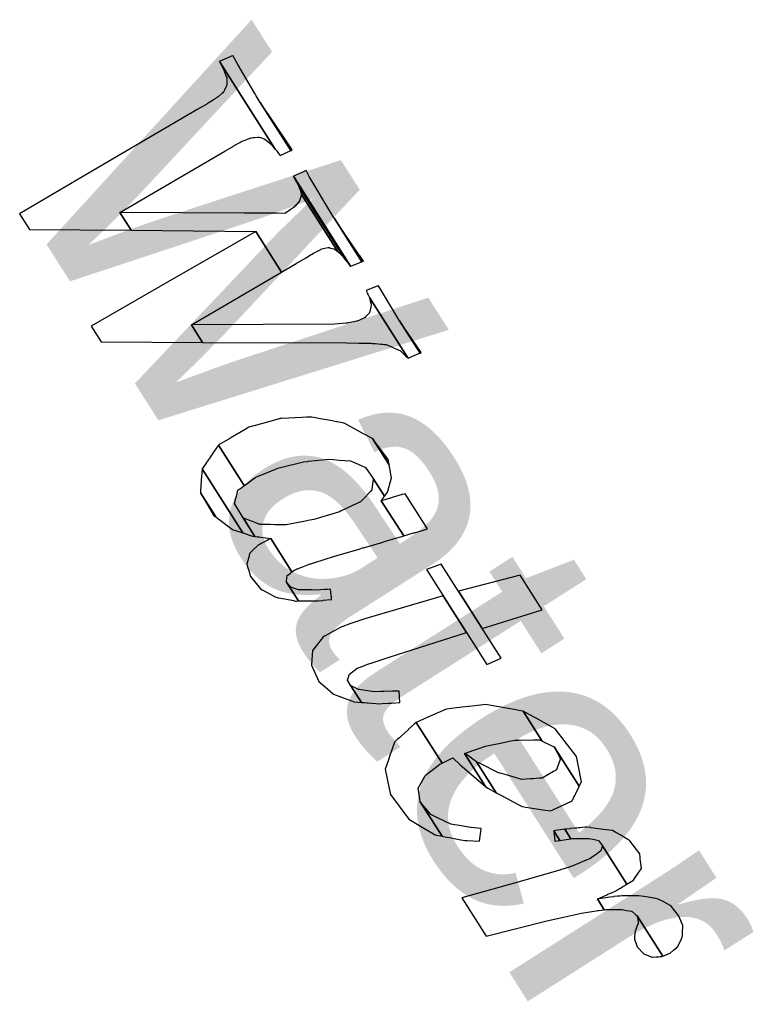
# Model space of a CAD drawing. Extents: x 3962991 to 3983549, y 181631 to 204078.
# Drawn here: x 3974907 to 3975032, y 198328.5 to 198495.6 of the extents above; entities that cross this region are included whole.
import ezdxf

# ---------------------------------------------------------------- set-up
doc = ezdxf.new("R2010")
doc.units = 0
for name, color, linetype in [('V-ANNO-MASK', 7, 'Continuous'), ('V-ANNO-MASK2', 7, 'Continuous'), ('V-RIVR-IDEN', 7, 'Continuous')]:
    doc.layers.add(name, color=color, linetype=linetype)

msp = doc.modelspace()

# ---------------------------------------------------------------- linework, layer by layer
at = {"layer": 'V-ANNO-MASK2'}
for points in [[(3974941.09, 198488.52), (3974941.07, 198488.51), (3974950.55, 198473.61), (3974950.62, 198473.53), (3974950.69, 198473.45), (3974950.76, 198473.37), (3974951.14, 198472.86), (3974951.39, 198472.52), (3974951.4, 198472.52), (3974951.41, 198472.53), (3974953.23, 198473.35), (3974948.01, 198481.55), (3974947.34, 198482.69), (3974947.12, 198483.07), (3974944.22, 198487.99), (3974943.33, 198489.51), (3974943.27, 198489.49), (3974943.09, 198489.41), (3974943.07, 198489.4), (3974943.03, 198489.38), (3974941.21, 198488.58), (3974941.2, 198488.57), (3974941.18, 198488.56), (3974941.15, 198488.55), (3974941.11, 198488.53), (3974941.1, 198488.52)], [(3974919.58, 198469.95), (3974907.04, 198462.6), (3974908.74, 198459.93), (3974926.05, 198459.78), (3974924.13, 198462.81), (3974941.96, 198473.25), (3974943.46, 198474.11), (3974943.59, 198474.19), (3974943.71, 198474.26), (3974944.56, 198474.73), (3974944.7, 198474.81), (3974944.96, 198474.94), (3974945.09, 198475), (3974945.29, 198475.07), (3974945.54, 198475.17), (3974946.3, 198475.46), (3974946.35, 198475.48), (3974946.51, 198475.53), (3974946.79, 198475.56), (3974947.05, 198475.58), (3974947.6, 198475.63), (3974947.66, 198475.63), (3974947.77, 198475.64), (3974947.84, 198475.64), (3974948.05, 198475.56), (3974948.69, 198475.32), (3974948.81, 198475.27), (3974949.11, 198475.03), (3974949.14, 198475), (3974949.18, 198474.97), (3974949.3, 198474.87), (3974949.29, 198474.88), (3974949.7, 198474.54), (3974949.86, 198474.41), (3974949.92, 198474.34), (3974950.41, 198473.78), (3974950.48, 198473.69), (3974950.55, 198473.61), (3974941.07, 198488.51), (3974941.15, 198488.35), (3974941.24, 198488.19), (3974941.82, 198487.08), (3974941.84, 198487.01), (3974941.95, 198486.74), (3974942.23, 198485.98), (3974942.31, 198485.77), (3974942.31, 198485.75), (3974942.31, 198485.72), (3974942.32, 198485.48), (3974942.32, 198485.33), (3974942.35, 198484.52), (3974942.28, 198484.38), (3974942.25, 198484.32), (3974942.2, 198484.22), (3974942.17, 198484.15), (3974941.93, 198483.63), (3974941.82, 198483.38), (3974941.63, 198483.2), (3974941.5, 198483.09), (3974941.47, 198483.06), (3974940.87, 198482.51), (3974940.65, 198482.37), (3974940.47, 198482.25), (3974940.36, 198482.18), (3974940.11, 198482.03), (3974939.97, 198481.94), (3974939.16, 198481.42), (3974939.04, 198481.35), (3974938.9, 198481.27), (3974937.41, 198480.4)], [(3974948.97, 198480.13), (3974948.01, 198481.55), (3974953.23, 198473.35), (3974953.27, 198473.37), (3974953.28, 198473.38), (3974953.46, 198473.46), (3974953.46, 198473.46), (3974949.29, 198479.65)], [(3974953.67, 198468.99), (3974953.65, 198468.98), (3974963.41, 198453.65), (3974963.42, 198453.65), (3974965.28, 198454.4), (3974965.32, 198454.42), (3974960.64, 198461.79), (3974960.33, 198462.3), (3974956.36, 198468.91), (3974955.83, 198469.94), (3974955.73, 198469.9), (3974955.55, 198469.82), (3974955.53, 198469.81), (3974955.49, 198469.79)], [(3974954.57, 198467.26), (3974954.66, 198467.09), (3974962.51, 198454.75), (3974962.59, 198454.65), (3974962.67, 198454.56), (3974962.74, 198454.46), (3974962.83, 198454.36), (3974962.96, 198454.18), (3974962.96, 198454.19), (3974963.36, 198453.63), (3974963.39, 198453.64), (3974963.41, 198453.65), (3974953.65, 198468.99), (3974953.74, 198468.81), (3974953.92, 198468.47), (3974954.2, 198467.95), (3974954.29, 198467.78), (3974954.39, 198467.61), (3974954.47, 198467.44)], [(3974954.85, 198466.45), (3974955.03, 198465.85), (3974961.2, 198456.16), (3974961.57, 198455.88), (3974961.88, 198455.51), (3974961.96, 198455.41), (3974962.51, 198454.75), (3974954.66, 198467.1), (3974954.77, 198466.72), (3974954.79, 198466.66)], [(3974945.26, 198462.7), (3974924.13, 198462.81), (3974926.05, 198459.78), (3974947.24, 198459.59), (3974951.64, 198452.66), (3974954.13, 198454.12), (3974955.62, 198455), (3974955.75, 198455.07), (3974955.87, 198455.14), (3974956.71, 198455.63), (3974956.85, 198455.71), (3974957.1, 198455.86), (3974957.22, 198455.92), (3974957.21, 198455.93), (3974957.4, 198456.03), (3974957.63, 198456.16), (3974958.34, 198456.53), (3974958.38, 198456.55), (3974958.53, 198456.62), (3974958.8, 198456.69), (3974959.04, 198456.74), (3974959.54, 198456.84), (3974959.61, 198456.86), (3974959.73, 198456.83), (3974959.81, 198456.81), (3974960.01, 198456.76), (3974960.58, 198456.62), (3974960.75, 198456.49), (3974961.03, 198456.29), (3974961.06, 198456.27), (3974961.09, 198456.24), (3974961.2, 198456.16), (3974955.03, 198465.86), (3974955.01, 198465.8), (3974955.01, 198465.78), (3974955, 198465.76), (3974954.96, 198465.61), (3974954.93, 198465.51), (3974954.78, 198464.98), (3974954.72, 198464.81), (3974954.71, 198464.73), (3974954.64, 198464.66), (3974954.6, 198464.62), (3974954.26, 198464.24), (3974954.11, 198464.06), (3974953.93, 198463.87), (3974953.81, 198463.73), (3974953.78, 198463.71), (3974953.11, 198463.26), (3974952.9, 198463.11), (3974952.72, 198462.99), (3974952.61, 198462.91), (3974952.37, 198462.75), (3974952.24, 198462.66), (3974951.08, 198462.67), (3974950.92, 198462.66), (3974950.74, 198462.67), (3974948.68, 198462.68)], [(3974960.94, 198461.34), (3974960.64, 198461.79), (3974965.32, 198454.42), (3974965.34, 198454.42), (3974965.52, 198454.5), (3974964.86, 198455.54)], [(3974931.82, 198450.71), (3974919.22, 198443.45), (3974920.93, 198440.77), (3974938.19, 198440.69), (3974936.29, 198443.68), (3974951.64, 198452.66), (3974947.24, 198459.59)], [(3974965.59, 198454.53), (3974964.86, 198455.53), (3974965.52, 198454.5), (3974965.6, 198454.53)], [(3974966.55, 198448.45), (3974966.6, 198448.34), (3974973.12, 198438.09), (3974973.17, 198438.05), (3974973.21, 198438), (3974973.23, 198438.01), (3974973.24, 198438.02), (3974973.28, 198438.04), (3974973.31, 198438.05), (3974973.32, 198438.06), (3974973.34, 198438.06), (3974975.16, 198438.86), (3974975.21, 198438.88), (3974975.2, 198438.88), (3974975.22, 198438.88), (3974971.74, 198444.36), (3974968.17, 198450.33), (3974967.98, 198450.26), (3974967.97, 198450.26), (3974967.93, 198450.24), (3974966.05, 198449.52), (3974966.1, 198449.41), (3974966.15, 198449.31), (3974966.25, 198449.1), (3974966.4, 198448.77), (3974966.45, 198448.67), (3974966.5, 198448.56)], [(3974960.69, 198443.81), (3974936.29, 198443.68), (3974938.19, 198440.7), (3974962.74, 198440.59), (3974964.79, 198440.57), (3974964.97, 198440.57), (3974965.13, 198440.58), (3974966.28, 198440.57), (3974966.48, 198440.56), (3974966.84, 198440.54), (3974967.01, 198440.52), (3974967.28, 198440.5), (3974967.6, 198440.48), (3974968.61, 198440.39), (3974968.66, 198440.39), (3974968.87, 198440.37), (3974969.19, 198440.34), (3974969.48, 198440.32), (3974970.28, 198439.97), (3974970.27, 198439.97), (3974970.37, 198439.93), (3974970.52, 198439.86), (3974970.62, 198439.82), (3974970.85, 198439.72), (3974971.52, 198439.43), (3974971.64, 198439.37), (3974971.84, 198439.29), (3974971.88, 198439.25), (3974971.93, 198439.21), (3974972.06, 198439.08), (3974972.55, 198438.63), (3974972.72, 198438.46), (3974972.77, 198438.42), (3974973.08, 198438.13), (3974973.12, 198438.09), (3974966.6, 198448.35), (3974966.61, 198448.3), (3974966.7, 198447.96), (3974966.71, 198447.92), (3974966.76, 198447.73), (3974966.89, 198447.21), (3974966.93, 198447.07), (3974966.94, 198447.02), (3974966.93, 198447), (3974966.89, 198446.84), (3974966.87, 198446.74), (3974966.72, 198446.2), (3974966.68, 198446.02), (3974966.65, 198445.94), (3974966.62, 198445.82), (3974966.6, 198445.74), (3974966.26, 198445.38), (3974966.1, 198445.21), (3974965.92, 198445.02), (3974965.8, 198444.89), (3974965.77, 198444.85), (3974965.02, 198444.53), (3974964.78, 198444.44), (3974964.58, 198444.35), (3974964.44, 198444.32), (3974964.14, 198444.25), (3974963.97, 198444.22), (3974962.96, 198444), (3974962.82, 198443.96), (3974962.64, 198443.95)], [(3974975.39, 198438.96), (3974971.74, 198444.36), (3974975.22, 198438.88)], [(3974941.02, 198423.29), (3974940.9, 198423.22), (3974945.29, 198416.31), (3974945.41, 198416.39), (3974945.98, 198416.81), (3974946.93, 198417.5), (3974947.04, 198417.58), (3974947.18, 198417.69), (3974947.26, 198417.74), (3974949.94, 198418.84), (3974950.62, 198419.13), (3974951.16, 198419.34), (3974951.47, 198419.42), (3974955.39, 198420.37), (3974956.05, 198420.44), (3974956.25, 198420.46), (3974959.7, 198420.79), (3974960.5, 198420.73), (3974961.48, 198420.65), (3974963.4, 198420.51), (3974963.88, 198420.3), (3974964.68, 198419.94), (3974965.95, 198419.38), (3974967.25, 198417.53), (3974969.18, 198414.5), (3974969.71, 198415.22), (3974969.75, 198415.38), (3974970.38, 198417.64), (3974969.97, 198419.84), (3974967.12, 198424.32), (3974965.6, 198425.15), (3974962.42, 198426.9), (3974962.26, 198426.94), (3974961.13, 198427.16), (3974960.99, 198427.18), (3974959.95, 198427.38), (3974959.29, 198427.51), (3974958.9, 198427.59), (3974956.81, 198427.99), (3974955.9, 198427.95), (3974955.17, 198427.92), (3974951.61, 198427.76), (3974951.42, 198427.72), (3974950.82, 198427.55), (3974946.97, 198426.49), (3974946.67, 198426.41), (3974946.09, 198426.25), (3974945.46, 198425.88), (3974943, 198424.44), (3974942.92, 198424.4), (3974942.76, 198424.31), (3974942.64, 198424.24), (3974941.64, 198423.65)], [(3974969.8, 198420.76), (3974967.13, 198424.31), (3974969.97, 198419.84), (3974969.8, 198420.75)], [(3974938.78, 198420.15), (3974938.1, 198419.16), (3974945.03, 198408.26), (3974946.69, 198407.72), (3974946.7, 198407.72), (3974947, 198407.68), (3974947, 198407.68), (3974947.1, 198407.67), (3974945.09, 198410.82), (3974943.62, 198413.24), (3974943.72, 198413.62), (3974943.77, 198413.82), (3974943.96, 198414.52), (3974943.95, 198414.53), (3974944.08, 198415), (3974944.22, 198415.52), (3974944.88, 198416.01), (3974945.29, 198416.31), (3974940.9, 198423.22), (3974940.58, 198422.76), (3974940.08, 198422.03), (3974939.84, 198421.68), (3974939.61, 198421.35), (3974939.29, 198420.88), (3974939.19, 198420.75), (3974939.02, 198420.48), (3974938.98, 198420.43), (3974938.93, 198420.36), (3974938.79, 198420.16)], [(3974937.85, 198415.32), (3974937.83, 198415.09), (3974940.43, 198411.01), (3974940.74, 198410.77), (3974943.27, 198408.83), (3974943.4, 198408.79), (3974943.81, 198408.65), (3974945.03, 198408.26), (3974938.1, 198419.16), (3974938.01, 198417.78), (3974937.98, 198417.32), (3974937.97, 198417.17)], [(3974945.18, 198410.79), (3974945.09, 198410.82), (3974947.1, 198407.67), (3974947.18, 198407.65), (3974947.55, 198407.6), (3974947.75, 198407.58), (3974947.74, 198407.58), (3974948.43, 198407.49), (3974948.9, 198407.42), (3974949.41, 198407.35), (3974949.79, 198407.3), (3974953.41, 198401.61), (3974953.84, 198401.92), (3974954.32, 198402.12), (3974954.45, 198402.17), (3974954.45, 198402.18), (3974955.12, 198402.44), (3974956.22, 198402.89), (3974956.36, 198402.93), (3974956.54, 198402.99), (3974956.53, 198402.99), (3974956.63, 198403.02), (3974959.43, 198403.92), (3974960.15, 198404.14), (3974960.73, 198404.3), (3974961.03, 198404.39), (3974964.84, 198405.51), (3974965.43, 198405.69), (3974965.61, 198405.74), (3974968.7, 198406.65), (3974968.7, 198406.65), (3974969.34, 198406.83), (3974970.12, 198407.06), (3974971.66, 198407.52), (3974971.95, 198407.61), (3974972.44, 198407.75), (3974968.63, 198413.74), (3974969.12, 198414.41), (3974969.18, 198414.5), (3974967.25, 198417.53), (3974967.23, 198417.37), (3974967.07, 198416.18), (3974966.97, 198415.43), (3974966.76, 198415.23), (3974965.64, 198414.11), (3974965.07, 198413.54), (3974964.49, 198413.27), (3974961.67, 198411.94), (3974961.5, 198411.86), (3974960.92, 198411.69), (3974957.12, 198410.53), (3974956.8, 198410.47), (3974956.19, 198410.36), (3974955.42, 198410.21), (3974952.41, 198409.65), (3974952.31, 198409.63), (3974952.09, 198409.63), (3974951.93, 198409.64), (3974950.53, 198409.66), (3974949.68, 198409.68), (3974949.51, 198409.68), (3974948.9, 198409.69), (3974948.26, 198409.7), (3974947.92, 198409.71), (3974947.29, 198409.95), (3974946.72, 198410.18), (3974945.88, 198410.51), (3974945.64, 198410.6)], [(3974937.83, 198415.09), (3974940.04, 198411.3), (3974940.43, 198411.01)], [(3974969.4, 198413.97), (3974968.63, 198413.74), (3974972.44, 198407.75), (3974973.21, 198407.98), (3974974.14, 198408.25), (3974974.26, 198408.29), (3974976.01, 198408.8), (3974976.5, 198408.94), (3974972.7, 198414.93), (3974972.2, 198414.79), (3974970.46, 198414.27), (3974970.34, 198414.24)], [(3974946.06, 198401.85), (3974946.37, 198400.84), (3974948.03, 198398.75), (3974948.33, 198398.59), (3974948.57, 198398.46), (3974950.55, 198397.39), (3974950.71, 198397.3), (3974951.08, 198397.22), (3974951.08, 198397.23), (3974952.18, 198397.01), (3974952.18, 198397.02), (3974953.67, 198396.73), (3974953.7, 198396.73), (3974954.01, 198396.66), (3974954.09, 198396.66), (3974954.17, 198396.66), (3974954.51, 198396.67), (3974952.47, 198399.87), (3974952.49, 198400.12), (3974952.57, 198400.98), (3974952.86, 198401.2), (3974953.18, 198401.43), (3974953.41, 198401.61), (3974949.79, 198407.3), (3974949.53, 198407.17), (3974949.18, 198406.98), (3974948.86, 198406.81), (3974948.39, 198406.56), (3974948.26, 198406.49), (3974948, 198406.36), (3974947.95, 198406.32), (3974947.88, 198406.29), (3974947.68, 198406.18), (3974947.67, 198406.17), (3974946.85, 198405.41), (3974946.24, 198404.83), (3974946.14, 198404.49), (3974946.11, 198404.37), (3974945.71, 198402.96), (3974945.86, 198402.46)], [(3974978.84, 198402.96), (3974976.3, 198402.04), (3974986.61, 198385.83), (3974989.04, 198386.91)], [(3974992.26, 198401.08), (3974981.78, 198398.33), (3974985.81, 198392), (3974996.01, 198395.19)], [(3974953.2, 198399), (3974952.47, 198399.87), (3974954.51, 198396.67), (3974954.68, 198396.67), (3974955.31, 198396.67), (3974955.74, 198396.68), (3974956.2, 198396.68), (3974957.17, 198396.68), (3974957.78, 198396.69), (3974957.94, 198396.69), (3974958.73, 198396.77), (3974958.72, 198396.78), (3974960.02, 198396.92), (3974960.17, 198396.94), (3974960.12, 198397.35), (3974960.1, 198397.55), (3974959.98, 198398.67), (3974959.41, 198398.64), (3974959.31, 198398.63), (3974959.1, 198398.62), (3974958.94, 198398.61), (3974957.61, 198398.53), (3974956.76, 198398.54), (3974956.6, 198398.54), (3974955.98, 198398.55), (3974955, 198398.57), (3974954.53, 198398.58), (3974953.99, 198398.75)], [(3974956.72, 198385.73), (3974958, 198382.99), (3974959.05, 198382.07), (3974960.5, 198380.81), (3974962.02, 198380.24), (3974964.03, 198379.49), (3974965.23, 198379.41), (3974963.42, 198382.25), (3974962.87, 198383.21), (3974963.02, 198383.68), (3974963.15, 198384.11), (3974963.19, 198384.22), (3974964.52, 198385.25), (3974964.85, 198385.37), (3974965.74, 198385.7), (3974966.18, 198385.85), (3974967.4, 198386.25), (3974969.99, 198387.09), (3974983.13, 198391.3), (3974979.16, 198397.54), (3974965.81, 198393.65), (3974963.26, 198392.76), (3974962.05, 198392.34), (3974961.61, 198392.18), (3974960.81, 198391.72), (3974960.51, 198391.55), (3974959.06, 198390.72), (3974958.98, 198390.67), (3974958.68, 198390.5), (3974958.43, 198390.18), (3974958.4, 198390.14), (3974957.77, 198389.33), (3974956.94, 198388.24), (3974956.79, 198386.63)], [(3974963.5, 198382.22), (3974963.42, 198382.25), (3974965.23, 198379.41), (3974965.29, 198379.4), (3974965.76, 198379.37), (3974966.2, 198379.33), (3974966.31, 198379.32), (3974968.39, 198379.16), (3974968.78, 198379.19), (3974969.84, 198379.25), (3974970.36, 198379.28), (3974971.78, 198379.36), (3974971.67, 198381.31), (3974970.55, 198381.29), (3974969.1, 198381.25), (3974968.57, 198381.24), (3974967.49, 198381.21), (3974967.04, 198381.28), (3974964.87, 198381.58), (3974964.76, 198381.59), (3974964.15, 198381.89)], [(3974976.44, 198376.83), (3974974.56, 198376), (3974978.97, 198369.07), (3974980.81, 198369.95), (3974982.05, 198368.77), (3974986.39, 198365.11), (3974982.82, 198370.73), (3974982.96, 198370.78), (3974983.75, 198371.05), (3974984.22, 198371.21), (3974985.75, 198371.74), (3974986.14, 198371.88), (3974986.59, 198372.03), (3974988.63, 198372.43), (3974989.97, 198372.69), (3974990.42, 198372.78), (3974991.4, 198372.97), (3974991.93, 198372.98), (3974994.54, 198373.02), (3974995.22, 198373.03), (3974995.21, 198373.03), (3974995.54, 198373.03), (3974996.05, 198372.79), (3974992.8, 198377.91), (3974992.39, 198377.97), (3974992.03, 198378.04), (3974991.26, 198378.18), (3974988.28, 198378.71), (3974987.68, 198378.82), (3974986.44, 198379.03), (3974985.97, 198378.98), (3974984.57, 198378.82), (3974982.42, 198378.58), (3974981.92, 198378.52), (3974981.46, 198378.47), (3974979.72, 198378.27), (3974979.27, 198378.08), (3974978.53, 198377.75), (3974978.39, 198377.69), (3974976.82, 198376.99)], [(3974994.67, 198376.87), (3974992.8, 198377.9), (3974996.05, 198372.79), (3974997.79, 198371.98), (3974998.07, 198371.84), (3975002.34, 198365.12), (3975002.71, 198365.87), (3975002.15, 198368.76), (3975001.87, 198370.22), (3974998.24, 198374.91), (3974996.28, 198375.99), (3974994.98, 198376.71)], [(3974969.99, 198364.76), (3974970.21, 198363.7), (3974973.33, 198359.5), (3974975.58, 198358.17), (3974977.83, 198356.83), (3974979.01, 198356.61), (3974975.27, 198362.49), (3974975.13, 198363.36), (3974975.13, 198363.37), (3974974.9, 198364.83), (3974975.34, 198365.59), (3974975.7, 198366.22), (3974975.98, 198366.69), (3974976.16, 198366.99), (3974977.53, 198368.06), (3974977.55, 198368.08), (3974978.59, 198368.88), (3974978.97, 198369.07), (3974974.56, 198376), (3974974.24, 198375.71), (3974973.27, 198374.82), (3974973.24, 198374.8), (3974971.95, 198373.62), (3974971.71, 198373.39), (3974971.35, 198373.06), (3974970.87, 198372.63), (3974970.55, 198371.67), (3974970.3, 198370.96), (3974970.16, 198370.54), (3974969.79, 198369.47), (3974969.3, 198368.04)], [(3974985.7, 198368.88), (3974984.85, 198369.31), (3974988.21, 198364.02), (3974989.08, 198363.56), (3974991.91, 198362.05), (3974992.64, 198361.66), (3974993.24, 198361.57), (3974995.79, 198361.18), (3974997.46, 198360.92), (3974997.85, 198361.1), (3974997.84, 198361.1), (3974998.69, 198361.5), (3974999.1, 198361.7), (3975001.13, 198362.66), (3975001.43, 198363.27), (3975001.57, 198363.55), (3975001.73, 198363.87), (3975002.26, 198364.95), (3975002.34, 198365.12), (3974998.07, 198371.84), (3974999.16, 198369.82), (3974998.71, 198368.61), (3974998.58, 198368.25), (3974998.46, 198367.93), (3974997.96, 198367.64), (3974996.03, 198366.52), (3974995.52, 198366.48), (3974994.47, 198366.4), (3974993.99, 198366.37), (3974992.56, 198366.25), (3974989.71, 198367.11), (3974989.05, 198367.31), (3974988.45, 198367.49)], [(3974983.14, 198370.51), (3974982.82, 198370.73), (3974986.39, 198365.11), (3974986.78, 198364.79), (3974988.21, 198364.02), (3974984.85, 198369.31)], [(3974977.08, 198360.3), (3974975.27, 198362.49), (3974979.01, 198356.62), (3974979.47, 198356.53), (3974980.27, 198356.38), (3974981.33, 198356.18), (3974982.18, 198356.03), (3974982.84, 198355.9), (3974983.23, 198355.88), (3974985.35, 198355.76), (3974985.36, 198355.81), (3974985.63, 198357.81), (3974985.65, 198357.95), (3974985.53, 198357.96), (3974983.91, 198358.09), (3974983.86, 198358.1), (3974981.56, 198358.5), (3974981.14, 198358.58), (3974980.49, 198358.69), (3974979.41, 198359.2), (3974978.07, 198359.83)], [(3974998.01, 198357.54), (3974998.17, 198355.76), (3974999.05, 198355.9)], [(3974998.06, 198357.54), (3974998.02, 198357.53), (3974999.05, 198355.9), (3974999.1, 198355.91), (3974999.36, 198355.95), (3975000.52, 198356.13), (3975000.87, 198356.18), (3975000.89, 198356.18), (3975000.93, 198356.19), (3974999.9, 198357.82), (3974999.85, 198357.81), (3974999.83, 198357.81), (3974999.49, 198357.76), (3974998.32, 198357.58)], [(3975000.15, 198357.84), (3974999.9, 198357.82), (3975000.93, 198356.19), (3975001.18, 198356.22), (3975001.88, 198356.23), (3975001.93, 198356.24), (3975001.95, 198356.23), (3975002.6, 198356.25), (3975003.02, 198356.25), (3975003.34, 198356.26), (3975003.37, 198356.25), (3975003.37, 198356.26), (3975003.68, 198356.26), (3975003.67, 198356.26), (3975003.98, 198356.26), (3975004.65, 198356.11), (3975004.96, 198356.04), (3975005.59, 198355.9), (3975005.63, 198355.89), (3975006.3, 198354.97), (3975010.44, 198348.47), (3975010.99, 198348.82), (3975011.56, 198349.16), (3975011.75, 198349.44), (3975012.49, 198350.52), (3975012.69, 198350.81), (3975012.75, 198350.91), (3975012.93, 198351.16), (3975012.73, 198352.8), (3975012.73, 198352.8), (3975012.7, 198353.05), (3975012.7, 198353.08), (3975012.64, 198353.6), (3975010.95, 198355.83), (3975010.84, 198355.97), (3975010.64, 198356.09), (3975009.32, 198356.84), (3975008.79, 198357.14), (3975008.59, 198357.25), (3975008, 198357.58), (3975006.43, 198357.79), (3975006.04, 198357.84), (3975005.18, 198357.96), (3975004.34, 198358.07), (3975004.24, 198358.09), (3975004.2, 198358.09), (3975003.61, 198358.16), (3975003.35, 198358.14), (3975002.81, 198358.1), (3975002.52, 198358.07), (3975002.24, 198358.04), (3975002.2, 198358.03), (3975001.9, 198358.01), (3975001.51, 198357.97), (3975000.88, 198357.91), (3975000.87, 198357.91), (3975000.81, 198357.9)], [(3974992.52, 198348.98), (3974982.35, 198346.15), (3974986.49, 198339.63), (3974996.81, 198342.24), (3974999.63, 198342.86), (3975002.74, 198343.55), (3975005.54, 198343.95), (3975005.67, 198343.97), (3975006.56, 198344.1), (3975006.61, 198344.1), (3975005.45, 198345.94), (3975005.67, 198346.04), (3975006.66, 198346.48), (3975006.96, 198346.61), (3975006.95, 198346.62), (3975006.97, 198346.62), (3975007.01, 198346.63), (3975007.22, 198346.73), (3975007.77, 198346.97), (3975007.81, 198346.99), (3975007.81, 198347), (3975007.82, 198347), (3975008.34, 198347.23), (3975008.66, 198347.37), (3975008.89, 198347.52), (3975008.92, 198347.53), (3975009.14, 198347.67), (3975009.14, 198347.67), (3975009.36, 198347.8), (3975009.77, 198348.06), (3975009.96, 198348.18), (3975010.35, 198348.42), (3975010.38, 198348.43), (3975010.44, 198348.47), (3975006.3, 198354.97), (3975006.27, 198354.89), (3975006.26, 198354.85), (3975006.05, 198354.32), (3975005.96, 198354.05), (3975005.56, 198353.77), (3975005.35, 198353.63), (3975005.14, 198353.48), (3975005.11, 198353.46), (3975004.89, 198353.3), (3975004.6, 198353.1), (3975004.14, 198352.78), (3975004.13, 198352.77), (3975004.09, 198352.76), (3975003.53, 198352.53), (3975003.32, 198352.44), (3975003.28, 198352.42), (3975003.26, 198352.41), (3975002.96, 198352.29), (3975001.95, 198351.88), (3975001.73, 198351.78), (3975001.68, 198351.77), (3975000.91, 198351.45), (3975000.8, 198351.4), (3974998.23, 198350.64), (3974995.25, 198349.74)], [(3975005.71, 198345.98), (3975005.45, 198345.94), (3975006.61, 198344.1), (3975006.88, 198344.13), (3975008.15, 198344.14), (3975008.53, 198344.13), (3975008.55, 198344.14), (3975008.6, 198344.14), (3975008.87, 198344.14), (3975009.57, 198344.13), (3975009.57, 198344.14), (3975009.62, 198344.14), (3975009.64, 198344.13), (3975010.39, 198344), (3975010.86, 198343.91), (3975011.23, 198343.85), (3975011.27, 198343.84), (3975011.9, 198343.32), (3975012.2, 198343.08), (3975016.57, 198336.2), (3975016.7, 198336.25), (3975017.16, 198336.44), (3975017.37, 198336.53), (3975017.8, 198336.7), (3975017.82, 198336.72), (3975018.38, 198337.2), (3975018.89, 198337.64), (3975018.89, 198337.65), (3975019.12, 198337.84), (3975019.73, 198339.15), (3975019.89, 198339.49), (3975019.88, 198339.5), (3975019.94, 198339.6), (3975019.94, 198340.14), (3975019.96, 198341.43), (3975019.73, 198342), (3975019.72, 198342.01), (3975019.69, 198342.09), (3975019.26, 198343.14), (3975018.02, 198344.71), (3975018, 198344.72), (3975017.8, 198344.83), (3975016.51, 198345.54), (3975015.98, 198345.82), (3975015.79, 198345.93), (3975015.37, 198346.01), (3975013.75, 198346.28), (3975013.35, 198346.35), (3975012.46, 198346.5), (3975011.61, 198346.49), (3975011.58, 198346.49), (3975011.04, 198346.48), (3975010.78, 198346.47), (3975010.21, 198346.46), (3975010.05, 198346.46), (3975009.91, 198346.46), (3975009.61, 198346.45), (3975009.57, 198346.45), (3975009.25, 198346.44), (3975008.85, 198346.43), (3975008.24, 198346.35), (3975008.22, 198346.34), (3975008.17, 198346.33), (3975007.53, 198346.24), (3975007.28, 198346.21), (3975007.23, 198346.2), (3975007.22, 198346.19), (3975006.88, 198346.14)], [(3975011.75, 198339.07), (3975012.2, 198337.77), (3975013.32, 198336.6), (3975013.34, 198336.59), (3975013.42, 198336.56), (3975013.78, 198336.41), (3975013.78, 198336.42), (3975014.72, 198336.04), (3975014.79, 198336.01), (3975014.81, 198336.01), (3975015.44, 198336.07), (3975015.83, 198336.1), (3975016.14, 198336.13), (3975016.17, 198336.13), (3975016.46, 198336.15), (3975016.57, 198336.2), (3975012.19, 198343.09), (3975012.26, 198342.76), (3975012.4, 198342.06), (3975012.42, 198341.97), (3975012.3, 198341.66), (3975012.15, 198341.25), (3975011.9, 198340.59), (3975011.89, 198340.58), (3975011.87, 198340.52), (3975011.77, 198339.57), (3975011.74, 198339.2), (3975011.73, 198339.13)]]:
    msp.add_lwpolyline(points, close=True, dxfattribs=at)

# ---------------------------------------------------------------- texts
at = {"layer": 'V-ANNO-MASK'}
msp.add_text('Water', height=50, rotation=302.457, dxfattribs=at).set_placement((3974904.19, 198469.05))
at = {"layer": 'V-RIVR-IDEN'}
msp.add_text('Water', height=50, rotation=302.457, dxfattribs=at).set_placement((3974904.19, 198469.05))

doc.saveas('drawing.dxf')
